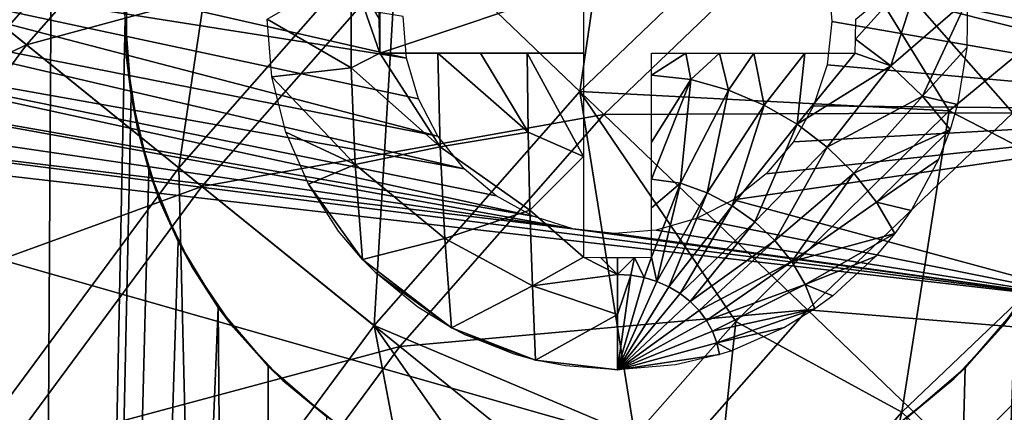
# Model space of a CAD drawing. Header units: millimetres. Extents: x -208 to -25, y 23 to 205.
# Tile 400 of 635: x -136.73 to -130.53, y 127.75 to 130.22. Entities that reach past the tile are written whole.
import ezdxf

# ---------------------------------------------------------------- set-up
doc = ezdxf.new("R2010")
doc.units = ezdxf.units.MM
doc.header["$LTSCALE"] = 65.185185
for name, color, linetype in [('136', 7, 'CONTINUOUS'), ('29', 7, 'CONTINUOUS'), ('511', 7, 'CONTINUOUS'), ('512', 7, 'CONTINUOUS'), ('513', 7, 'CONTINUOUS'), ('528', 7, 'CONTINUOUS'), ('530', 7, 'CONTINUOUS'), ('540', 7, 'CONTINUOUS'), ('546', 7, 'CONTINUOUS'), ('547', 7, 'CONTINUOUS')]:
    doc.layers.add(name, color=color, linetype=linetype)

msp = doc.modelspace()

# ---------------------------------------------------------------- linework, layer by layer
at = {"layer": '136', "linetype": 'CONTINUOUS'}
for points in [[(-138.431, 130.9214, -148.76), (-138.5544, 130.6519, -148.76), (-134.2914, 129.9797, -148.76), (-138.431, 130.9214, -148.76)], [(-134.3128, 130.2408, -148.76), (-138.431, 130.9214, -148.76), (-134.2914, 129.9797, -148.76), (-134.3128, 130.2408, -148.76)], [(-128.0342, 130.0985, -148.76), (-127.9845, 130.2825, -148.76), (-131.8328, 130.962, -148.76), (-128.0342, 130.0985, -148.76)], [(-131.7112, 130.726, -148.76), (-128.0342, 130.0985, -148.76), (-131.8328, 130.962, -148.76), (-131.7112, 130.726, -148.76)], [(-128.1173, 129.9282, -148.76), (-128.0342, 130.0985, -148.76), (-131.7112, 130.726, -148.76), (-128.1173, 129.9282, -148.76)], [(-131.6364, 130.4704, -148.76), (-128.1173, 129.9282, -148.76), (-131.7112, 130.726, -148.76), (-131.6364, 130.4704, -148.76)], [(-138.5544, 130.6519, -148.76), (-138.7164, 130.3995, -148.76), (-134.095, 129.4881, -148.76), (-138.5544, 130.6519, -148.76)], [(-134.2914, 129.9797, -148.76), (-138.5544, 130.6519, -148.76), (-134.2166, 129.7241, -148.76), (-134.2914, 129.9797, -148.76)], [(-134.2166, 129.7241, -148.76), (-138.5544, 130.6519, -148.76), (-134.095, 129.4881, -148.76), (-134.2166, 129.7241, -148.76)], [(-128.2309, 129.7767, -148.76), (-128.1173, 129.9282, -148.76), (-131.6364, 130.4704, -148.76), (-128.2309, 129.7767, -148.76)], [(-128.3721, 129.6485, -148.76), (-128.2309, 129.7767, -148.76), (-131.6364, 130.4704, -148.76), (-128.3721, 129.6485, -148.76)], [(-131.615, 130.2093, -148.76), (-128.3721, 129.6485, -148.76), (-131.6364, 130.4704, -148.76), (-131.615, 130.2093, -148.76)], [(-138.7164, 130.3995, -148.76), (-138.917, 130.1689, -148.76), (-133.9298, 129.2827, -148.76), (-138.7164, 130.3995, -148.76)], [(-134.095, 129.4881, -148.76), (-138.7164, 130.3995, -148.76), (-133.9298, 129.2827, -148.76), (-134.095, 129.4881, -148.76)], [(-131.6448, 129.9381, -148.76), (-128.3721, 129.6485, -148.76), (-131.615, 130.2093, -148.76), (-131.6448, 129.9381, -148.76)], [(-138.917, 130.1689, -148.76), (-139.1458, 129.972, -148.76), (-133.4973, 128.9858, -148.76), (-138.917, 130.1689, -148.76)], [(-133.9298, 129.2827, -148.76), (-138.917, 130.1689, -148.76), (-133.7288, 129.1127, -148.76), (-133.9298, 129.2827, -148.76)], [(-133.7288, 129.1127, -148.76), (-138.917, 130.1689, -148.76), (-133.4973, 128.9858, -148.76), (-133.7288, 129.1127, -148.76)], [(-139.1458, 129.972, -148.76), (-139.4033, 129.8084, -148.76), (-133.2457, 128.9049, -148.76), (-139.1458, 129.972, -148.76)], [(-133.4973, 128.9858, -148.76), (-139.1458, 129.972, -148.76), (-133.2457, 128.9049, -148.76), (-133.4973, 128.9858, -148.76)], [(-131.73, 129.6801, -148.76), (-128.3721, 129.6485, -148.76), (-131.6448, 129.9381, -148.76), (-131.73, 129.6801, -148.76)], [(-139.4033, 129.8084, -148.76), (-139.6788, 129.685, -148.76), (-133.2457, 128.9049, -148.76), (-139.4033, 129.8084, -148.76)], [(-139.9729, 129.6015, -148.76), (-129.837, 128.4407, -148.76), (-139.6788, 129.685, -148.76), (-139.9729, 129.6015, -148.76)], [(-139.6788, 129.685, -148.76), (-129.837, 128.4407, -148.76), (-133.2457, 128.9049, -148.76), (-139.6788, 129.685, -148.76)], [(-131.8567, 129.4527, -148.76), (-128.3721, 129.6485, -148.76), (-131.73, 129.6801, -148.76), (-131.8567, 129.4527, -148.76)], [(-129.837, 128.4407, -148.76), (-128.3721, 129.6485, -148.76), (-132.2343, 129.0892, -148.76), (-129.837, 128.4407, -148.76)], [(-132.2343, 129.0892, -148.76), (-128.3721, 129.6485, -148.76), (-132.0284, 129.2526, -148.76), (-132.2343, 129.0892, -148.76)], [(-132.0284, 129.2526, -148.76), (-128.3721, 129.6485, -148.76), (-131.8567, 129.4527, -148.76), (-132.0284, 129.2526, -148.76)], [(-131.1796, 127.0982, -148.76), (-129.837, 128.4407, -148.76), (-139.9729, 129.6015, -148.76), (-131.1796, 127.0982, -148.76)], [(-133.7477, 125.4026, -148.76), (-131.1796, 127.0982, -148.76), (-139.9729, 129.6015, -148.76), (-133.7477, 125.4026, -148.76)], [(-132.4676, 128.9701, -148.76), (-129.837, 128.4407, -148.76), (-132.2343, 129.0892, -148.76), (-132.4676, 128.9701, -148.76)], [(-132.7196, 128.8974, -148.76), (-129.837, 128.4407, -148.76), (-132.4676, 128.9701, -148.76), (-132.7196, 128.8974, -148.76)], [(-133.2457, 128.9049, -148.76), (-129.837, 128.4407, -148.76), (-132.9828, 128.8762, -148.76), (-133.2457, 128.9049, -148.76)], [(-132.9828, 128.8762, -148.76), (-129.837, 128.4407, -148.76), (-132.7196, 128.8974, -148.76), (-132.9828, 128.8762, -148.76)]]:
    msp.add_3dface(points, dxfattribs=at)
at = {"layer": '29', "linetype": 'CONTINUOUS'}
msp.add_3dface([(-139.1996, 128.5949, -148.76), (-140.4091, 126.5523, -148.76), (-133.8911, 125.0813, -148.76), (-139.1996, 128.5949, -148.76)], dxfattribs=at)
at = {"layer": '511', "linetype": 'CONTINUOUS'}
for points in [[(-134.6409, 130.5314, -164.7604), (-134.6409, 129.9188, -164.7604), (-135.1699, 130.2251, -164.547), (-134.6409, 130.5314, -164.7604)], [(-134.4639, 130.2251, -164.8297), (-134.4607, 130.0101, -164.8258), (-134.6409, 130.5314, -164.7604), (-134.4639, 130.2251, -164.8297)], [(-134.6409, 130.5314, -164.7604), (-134.4607, 130.0101, -164.8258), (-134.6409, 129.9188, -164.7604), (-134.6409, 130.5314, -164.7604)], [(-135.1699, 130.2251, -164.547), (-134.6409, 129.9188, -164.7604), (-135.1399, 129.8624, -164.547), (-135.1699, 130.2251, -164.547)], [(-134.4607, 130.0101, -164.8258), (-134.0811, 129.4219, -164.8669), (-134.6409, 129.9188, -164.7604), (-134.4607, 130.0101, -164.8258)], [(-134.0947, 130.0101, -164.9257), (-134.0811, 129.4219, -164.8669), (-134.4607, 130.0101, -164.8258), (-134.0947, 130.0101, -164.9257)], [(-134.0947, 130.0101, -164.9257), (-133.5269, 129.5136, -164.977), (-134.0811, 129.4219, -164.8669), (-134.0947, 130.0101, -164.9257)], [(-133.8272, 130.0101, -164.9802), (-133.5269, 129.5136, -164.977), (-134.0947, 130.0101, -164.9257), (-133.8272, 130.0101, -164.9802)], [(-133.5322, 130.0101, -165.0229), (-133.5269, 129.5136, -164.977), (-133.8272, 130.0101, -164.9802), (-133.5322, 130.0101, -165.0229)], [(-133.5322, 130.0101, -165.0229), (-133.1789, 129.3618, -164.9802), (-133.5269, 129.5136, -164.977), (-133.5322, 130.0101, -165.0229)], [(-133.1789, 130.0101, -165.0507), (-133.1789, 129.3618, -164.9802), (-133.5322, 130.0101, -165.0229), (-133.1789, 130.0101, -165.0507)], [(-134.6409, 129.9188, -164.7604), (-134.6158, 129.3108, -164.6898), (-135.1399, 129.8624, -164.547), (-134.6409, 129.9188, -164.7604)], [(-134.6409, 129.9188, -164.7604), (-134.0811, 129.4219, -164.8669), (-134.6158, 129.3108, -164.6898), (-134.6409, 129.9188, -164.7604)], [(-135.1399, 129.8624, -164.547), (-134.6158, 129.3108, -164.6898), (-135.052, 129.5133, -164.547), (-135.1399, 129.8624, -164.547)], [(-135.052, 129.5133, -164.547), (-134.6158, 129.3108, -164.6898), (-134.9102, 129.1866, -164.547), (-135.052, 129.5133, -164.547)], [(-133.5269, 129.5136, -164.977), (-133.5161, 129.0242, -164.8822), (-134.0811, 129.4219, -164.8669), (-133.5269, 129.5136, -164.977)], [(-133.5269, 129.5136, -164.977), (-133.1789, 129.3618, -164.9802), (-133.5161, 129.0242, -164.8822), (-133.5269, 129.5136, -164.977)], [(-134.0811, 129.4219, -164.8669), (-134.0518, 128.8449, -164.741), (-134.6158, 129.3108, -164.6898), (-134.0811, 129.4219, -164.8669)], [(-134.0811, 129.4219, -164.8669), (-133.5161, 129.0242, -164.8822), (-134.0518, 128.8449, -164.741), (-134.0811, 129.4219, -164.8669)], [(-134.6158, 129.3108, -164.6898), (-134.5698, 128.7126, -164.547), (-134.9102, 129.1866, -164.547), (-134.6158, 129.3108, -164.6898)], [(-134.6158, 129.3108, -164.6898), (-134.0518, 128.8449, -164.741), (-134.5698, 128.7126, -164.547), (-134.6158, 129.3108, -164.6898)], [(-133.1789, 129.3618, -164.9802), (-133.1789, 128.7282, -164.8258), (-133.5161, 129.0242, -164.8822), (-133.1789, 129.3618, -164.9802)], [(-134.9102, 129.1866, -164.547), (-134.5698, 128.7126, -164.547), (-134.7202, 128.8901, -164.547), (-134.9102, 129.1866, -164.547)], [(-133.5161, 129.0242, -164.8822), (-133.4997, 128.5468, -164.7394), (-134.0518, 128.8449, -164.741), (-133.5161, 129.0242, -164.8822)], [(-133.5161, 129.0242, -164.8822), (-133.1789, 128.7282, -164.8258), (-133.4997, 128.5468, -164.7394), (-133.5161, 129.0242, -164.8822)], [(-134.0518, 128.8449, -164.741), (-134.0097, 128.2827, -164.547), (-134.5698, 128.7126, -164.547), (-134.0518, 128.8449, -164.741)], [(-134.0518, 128.8449, -164.741), (-133.4997, 128.5468, -164.7394), (-134.0097, 128.2827, -164.547), (-134.0518, 128.8449, -164.741)], [(-134.5698, 128.7126, -164.547), (-134.0097, 128.2827, -164.547), (-134.4883, 128.6304, -164.547), (-134.5698, 128.7126, -164.547)], [(-133.4997, 128.5468, -164.7394), (-133.1789, 128.7282, -164.8258), (-132.9639, 128.6189, -164.795), (-133.4997, 128.5468, -164.7394)], [(-133.1789, 128.7282, -164.8258), (-133.0714, 128.7259, -164.8287), (-132.9639, 128.6189, -164.795), (-133.1789, 128.7282, -164.8258)], [(-133.0714, 128.7259, -164.8287), (-132.9639, 128.7251, -164.8297), (-132.9639, 128.6189, -164.795), (-133.0714, 128.7259, -164.8287)], [(-134.4883, 128.6304, -164.547), (-134.0097, 128.2827, -164.547), (-134.2216, 128.4127, -164.547), (-134.4883, 128.6304, -164.547)], [(-132.9639, 128.3667, -164.7018), (-133.4997, 128.5468, -164.7394), (-132.9639, 128.6189, -164.795), (-132.9639, 128.3667, -164.7018)], [(-133.4997, 128.5468, -164.7394), (-133.4793, 128.0801, -164.547), (-134.0097, 128.2827, -164.547), (-133.4997, 128.5468, -164.7394)], [(-133.4793, 128.0801, -164.547), (-133.4997, 128.5468, -164.7394), (-132.9639, 128.3667, -164.7018), (-133.4793, 128.0801, -164.547)], [(-132.9639, 128.019, -164.547), (-133.4793, 128.0801, -164.547), (-132.9639, 128.3667, -164.7018), (-132.9639, 128.019, -164.547)], [(-134.0097, 128.2827, -164.547), (-133.4793, 128.0801, -164.547), (-133.928, 128.2408, -164.547), (-134.0097, 128.2827, -164.547)], [(-133.928, 128.2408, -164.547), (-133.4793, 128.0801, -164.547), (-133.6152, 128.1174, -164.547), (-133.928, 128.2408, -164.547)], [(-133.2913, 128.0435, -164.547), (-133.4793, 128.0801, -164.547), (-132.9639, 128.019, -164.547), (-133.2913, 128.0435, -164.547)]]:
    msp.add_3dface(points, dxfattribs=at)
at = {"layer": '512', "linetype": 'CONTINUOUS'}
for points in [[(-131.4639, 130.2251, -164.8297), (-131.0364, 130.5779, -164.66), (-131.4649, 130.1, -164.8284), (-131.4639, 130.2251, -164.8297)], [(-131.4649, 130.1, -164.8284), (-131.0364, 130.5779, -164.66), (-131.2421, 129.9306, -164.7449), (-131.4649, 130.1, -164.8284)], [(-131.0364, 130.5779, -164.66), (-130.7614, 130.3501, -164.547), (-131.2421, 129.9306, -164.7449), (-131.0364, 130.5779, -164.66)], [(-131.2421, 129.9306, -164.7449), (-130.7614, 130.3501, -164.547), (-131.0439, 129.7396, -164.6511), (-131.2421, 129.9306, -164.7449)], [(-130.7614, 130.3501, -164.547), (-130.765, 130.0474, -164.547), (-131.0439, 129.7396, -164.6511), (-130.7614, 130.3501, -164.547)], [(-131.4649, 130.1, -164.8284), (-131.2421, 129.9306, -164.7449), (-131.467, 130.0101, -164.8258), (-131.4649, 130.1, -164.8284)], [(-132.7489, 130.0101, -165.0507), (-132.5346, 130.0101, -165.0369), (-132.7489, 129.8718, -165.0429), (-132.7489, 130.0101, -165.0507)], [(-132.7489, 129.8718, -165.0429), (-132.5346, 130.0101, -165.0369), (-132.5015, 129.8459, -165.0241), (-132.7489, 129.8718, -165.0429)], [(-132.5346, 130.0101, -165.0369), (-132.321, 130.0101, -165.0138), (-132.5015, 129.8459, -165.0241), (-132.5346, 130.0101, -165.0369)], [(-132.5015, 129.8459, -165.0241), (-132.321, 130.0101, -165.0138), (-132.2654, 129.778, -164.9907), (-132.5015, 129.8459, -165.0241)], [(-132.321, 130.0101, -165.0138), (-132.1064, 130.0101, -164.9812), (-132.2654, 129.778, -164.9907), (-132.321, 130.0101, -165.0138)], [(-132.2654, 129.778, -164.9907), (-132.1064, 130.0101, -164.9812), (-132.0412, 129.6833, -164.9442), (-132.2654, 129.778, -164.9907)], [(-132.1064, 130.0101, -164.9812), (-131.7856, 130.0101, -164.9144), (-132.0412, 129.6833, -164.9442), (-132.1064, 130.0101, -164.9812)], [(-132.0412, 129.6833, -164.9442), (-131.7856, 130.0101, -164.9144), (-131.8325, 129.5632, -164.8851), (-132.0412, 129.6833, -164.9442)], [(-131.7856, 130.0101, -164.9144), (-131.467, 130.0101, -164.8258), (-131.8325, 129.5632, -164.8851), (-131.7856, 130.0101, -164.9144)], [(-131.467, 130.0101, -164.8258), (-131.2421, 129.9306, -164.7449), (-131.8325, 129.5632, -164.8851), (-131.467, 130.0101, -164.8258)], [(-131.0439, 129.7396, -164.6511), (-130.765, 130.0474, -164.547), (-130.8242, 129.688, -164.547), (-131.0439, 129.7396, -164.6511)], [(-131.8325, 129.5632, -164.8851), (-131.2421, 129.9306, -164.7449), (-131.643, 129.4199, -164.8147), (-131.8325, 129.5632, -164.8851)], [(-131.2421, 129.9306, -164.7449), (-131.0439, 129.7396, -164.6511), (-131.643, 129.4199, -164.8147), (-131.2421, 129.9306, -164.7449)], [(-132.7489, 129.8718, -165.0429), (-132.5015, 129.8459, -165.0241), (-132.7489, 129.4516, -164.9951), (-132.7489, 129.8718, -165.0429)], [(-132.5015, 129.8459, -165.0241), (-132.7489, 129.2183, -164.9529), (-132.7489, 129.4516, -164.9951), (-132.5015, 129.8459, -165.0241)], [(-132.5671, 129.1934, -164.9363), (-132.7489, 129.2183, -164.9529), (-132.5015, 129.8459, -165.0241), (-132.5671, 129.1934, -164.9363)], [(-132.5671, 129.1934, -164.9363), (-132.5015, 129.8459, -165.0241), (-132.2654, 129.778, -164.9907), (-132.5671, 129.1934, -164.9363)], [(-132.3987, 129.1324, -164.9063), (-132.5671, 129.1934, -164.9363), (-132.2654, 129.778, -164.9907), (-132.3987, 129.1324, -164.9063)], [(-132.3987, 129.1324, -164.9063), (-132.2654, 129.778, -164.9907), (-132.0412, 129.6833, -164.9442), (-132.3987, 129.1324, -164.9063)], [(-131.643, 129.4199, -164.8147), (-131.0439, 129.7396, -164.6511), (-131.4758, 129.2557, -164.734), (-131.643, 129.4199, -164.8147)], [(-131.0439, 129.7396, -164.6511), (-130.8702, 129.5303, -164.547), (-131.4758, 129.2557, -164.734), (-131.0439, 129.7396, -164.6511)], [(-130.8702, 129.5303, -164.547), (-131.0439, 129.7396, -164.6511), (-130.8242, 129.688, -164.547), (-130.8702, 129.5303, -164.547)], [(-132.2415, 129.0507, -164.8661), (-132.3987, 129.1324, -164.9063), (-132.0412, 129.6833, -164.9442), (-132.2415, 129.0507, -164.8661)], [(-132.2415, 129.0507, -164.8661), (-132.0412, 129.6833, -164.9442), (-131.8325, 129.5632, -164.8851), (-132.2415, 129.0507, -164.8661)], [(-132.0987, 128.95, -164.8166), (-132.2415, 129.0507, -164.8661), (-131.8325, 129.5632, -164.8851), (-132.0987, 128.95, -164.8166)], [(-132.0987, 128.95, -164.8166), (-131.8325, 129.5632, -164.8851), (-131.643, 129.4199, -164.8147), (-132.0987, 128.95, -164.8166)], [(-131.4758, 129.2557, -164.734), (-130.8702, 129.5303, -164.547), (-131.3337, 129.0735, -164.6443), (-131.4758, 129.2557, -164.734)], [(-130.8702, 129.5303, -164.547), (-130.942, 129.3426, -164.547), (-131.3337, 129.0735, -164.6443), (-130.8702, 129.5303, -164.547)], [(-131.9731, 128.8323, -164.7588), (-132.0987, 128.95, -164.8166), (-131.643, 129.4199, -164.8147), (-131.9731, 128.8323, -164.7588)], [(-131.9731, 128.8323, -164.7588), (-131.643, 129.4199, -164.8147), (-131.4758, 129.2557, -164.734), (-131.9731, 128.8323, -164.7588)], [(-131.3337, 129.0735, -164.6443), (-130.942, 129.3426, -164.547), (-131.1155, 129.0209, -164.547), (-131.3337, 129.0735, -164.6443)], [(-131.8671, 128.7, -164.6937), (-131.9731, 128.8323, -164.7588), (-131.4758, 129.2557, -164.734), (-131.8671, 128.7, -164.6937)], [(-131.8671, 128.7, -164.6937), (-131.4758, 129.2557, -164.734), (-131.3337, 129.0735, -164.6443), (-131.8671, 128.7, -164.6937)], [(-132.7489, 129.2183, -164.9529), (-132.5671, 129.1934, -164.9363), (-132.7489, 129.0384, -164.9124), (-132.7489, 129.2183, -164.9529)], [(-132.7489, 129.0384, -164.9124), (-132.5671, 129.1934, -164.9363), (-132.7489, 128.7282, -164.8258), (-132.7489, 129.0384, -164.9124)], [(-132.5671, 129.1934, -164.9363), (-132.7163, 128.5747, -164.7733), (-132.7489, 128.7282, -164.8258), (-132.5671, 129.1934, -164.9363)], [(-132.3987, 129.1324, -164.9063), (-132.7163, 128.5747, -164.7733), (-132.5671, 129.1934, -164.9363), (-132.3987, 129.1324, -164.9063)], [(-132.6404, 128.5412, -164.7568), (-132.7163, 128.5747, -164.7733), (-132.3987, 129.1324, -164.9063), (-132.6404, 128.5412, -164.7568)], [(-132.2415, 129.0507, -164.8661), (-132.6404, 128.5412, -164.7568), (-132.3987, 129.1324, -164.9063), (-132.2415, 129.0507, -164.8661)], [(-131.8671, 128.7, -164.6937), (-131.3337, 129.0735, -164.6443), (-131.2179, 128.8768, -164.547), (-131.8671, 128.7, -164.6937)], [(-131.2179, 128.8768, -164.547), (-131.3337, 129.0735, -164.6443), (-131.1155, 129.0209, -164.547), (-131.2179, 128.8768, -164.547)], [(-132.57, 128.499, -164.7361), (-132.6404, 128.5412, -164.7568), (-132.2415, 129.0507, -164.8661), (-132.57, 128.499, -164.7361)], [(-132.0987, 128.95, -164.8166), (-132.57, 128.499, -164.7361), (-132.2415, 129.0507, -164.8661), (-132.0987, 128.95, -164.8166)], [(-132.5064, 128.449, -164.7115), (-132.57, 128.499, -164.7361), (-132.0987, 128.95, -164.8166), (-132.5064, 128.449, -164.7115)], [(-131.9731, 128.8323, -164.7588), (-132.5064, 128.449, -164.7115), (-132.0987, 128.95, -164.8166), (-131.9731, 128.8323, -164.7588)], [(-131.783, 128.5555, -164.6227), (-131.8671, 128.7, -164.6937), (-131.2179, 128.8768, -164.547), (-131.783, 128.5555, -164.6227)], [(-131.783, 128.5555, -164.6227), (-131.2179, 128.8768, -164.547), (-131.3401, 128.7318, -164.547), (-131.783, 128.5555, -164.6227)], [(-132.4505, 128.392, -164.6835), (-132.5064, 128.449, -164.7115), (-131.9731, 128.8323, -164.7588), (-132.4505, 128.392, -164.6835)], [(-131.8671, 128.7, -164.6937), (-132.4505, 128.392, -164.6835), (-131.9731, 128.8323, -164.7588), (-131.8671, 128.7, -164.6937)], [(-132.8795, 128.6139, -164.7925), (-132.9639, 128.6189, -164.795), (-132.8564, 128.7259, -164.8287), (-132.8795, 128.6139, -164.7925)], [(-132.9639, 128.6189, -164.795), (-132.9639, 128.7251, -164.8297), (-132.8564, 128.7259, -164.8287), (-132.9639, 128.6189, -164.795)], [(-132.7965, 128.5991, -164.7853), (-132.8795, 128.6139, -164.7925), (-132.8564, 128.7259, -164.8287), (-132.7965, 128.5991, -164.7853)], [(-132.7489, 128.7282, -164.8258), (-132.7965, 128.5991, -164.7853), (-132.8564, 128.7259, -164.8287), (-132.7489, 128.7282, -164.8258)], [(-132.7163, 128.5747, -164.7733), (-132.7965, 128.5991, -164.7853), (-132.7489, 128.7282, -164.8258), (-132.7163, 128.5747, -164.7733)], [(-132.4034, 128.3289, -164.6524), (-132.4505, 128.392, -164.6835), (-131.8671, 128.7, -164.6937), (-132.4034, 128.3289, -164.6524)], [(-131.783, 128.5555, -164.6227), (-132.4034, 128.3289, -164.6524), (-131.8671, 128.7, -164.6937), (-131.783, 128.5555, -164.6227)], [(-131.783, 128.5555, -164.6227), (-131.3401, 128.7318, -164.547), (-131.6089, 128.4842, -164.547), (-131.783, 128.5555, -164.6227)], [(-132.9639, 128.3667, -164.7018), (-132.9639, 128.6189, -164.795), (-132.8795, 128.6139, -164.7925), (-132.9639, 128.3667, -164.7018)], [(-132.9639, 128.019, -164.547), (-132.8795, 128.6139, -164.7925), (-132.7965, 128.5991, -164.7853), (-132.9639, 128.019, -164.547)], [(-132.9639, 128.019, -164.547), (-132.9639, 128.3667, -164.7018), (-132.8795, 128.6139, -164.7925), (-132.9639, 128.019, -164.547)], [(-132.9639, 128.019, -164.547), (-132.7965, 128.5991, -164.7853), (-132.7163, 128.5747, -164.7733), (-132.9639, 128.019, -164.547)], [(-132.9639, 128.019, -164.547), (-132.7163, 128.5747, -164.7733), (-132.6404, 128.5412, -164.7568), (-132.9639, 128.019, -164.547)], [(-132.9639, 128.019, -164.547), (-132.6404, 128.5412, -164.7568), (-132.57, 128.499, -164.7361), (-132.9639, 128.019, -164.547)], [(-132.3659, 128.2609, -164.619), (-132.4034, 128.3289, -164.6524), (-131.783, 128.5555, -164.6227), (-132.3659, 128.2609, -164.619)], [(-131.7214, 128.4022, -164.547), (-132.3659, 128.2609, -164.619), (-131.783, 128.5555, -164.6227), (-131.7214, 128.4022, -164.547)], [(-131.7214, 128.4022, -164.547), (-131.783, 128.5555, -164.6227), (-131.6089, 128.4842, -164.547), (-131.7214, 128.4022, -164.547)], [(-132.9639, 128.019, -164.547), (-132.57, 128.499, -164.7361), (-132.5064, 128.449, -164.7115), (-132.9639, 128.019, -164.547)], [(-132.9639, 128.019, -164.547), (-132.5064, 128.449, -164.7115), (-132.4505, 128.392, -164.6835), (-132.9639, 128.019, -164.547)], [(-132.9639, 128.019, -164.547), (-132.4505, 128.392, -164.6835), (-132.4034, 128.3289, -164.6524), (-132.9639, 128.019, -164.547)], [(-132.3386, 128.189, -164.5836), (-132.3659, 128.2609, -164.619), (-131.7214, 128.4022, -164.547), (-132.3386, 128.189, -164.5836)], [(-131.912, 128.2859, -164.547), (-132.3386, 128.189, -164.5836), (-131.7214, 128.4022, -164.547), (-131.912, 128.2859, -164.547)], [(-132.9639, 128.019, -164.547), (-132.4034, 128.3289, -164.6524), (-132.3659, 128.2609, -164.619), (-132.9639, 128.019, -164.547)], [(-132.9639, 128.019, -164.547), (-132.3659, 128.2609, -164.619), (-132.3386, 128.189, -164.5836), (-132.9639, 128.019, -164.547)], [(-132.2456, 128.1392, -164.547), (-132.3386, 128.189, -164.5836), (-131.912, 128.2859, -164.547), (-132.2456, 128.1392, -164.547)], [(-132.9639, 128.019, -164.547), (-132.3386, 128.189, -164.5836), (-132.3216, 128.1146, -164.547), (-132.9639, 128.019, -164.547)], [(-132.3216, 128.1146, -164.547), (-132.3386, 128.189, -164.5836), (-132.2456, 128.1392, -164.547), (-132.3216, 128.1146, -164.547)], [(-132.9639, 128.019, -164.547), (-132.3216, 128.1146, -164.547), (-132.5997, 128.0493, -164.547), (-132.9639, 128.019, -164.547)]]:
    msp.add_3dface(points, dxfattribs=at)
at = {"layer": '513', "linetype": 'CONTINUOUS'}
for points in [[(-134.4607, 130.0101, -164.8258), (-134.4639, 130.2251, -164.8297), (-134.4607, 130.4401, -164.8258), (-134.4607, 130.0101, -164.8258)], [(-133.1789, 130.0101, -163.2554), (-134.4607, 130.0101, -164.8258), (-133.1789, 130.4401, -163.2554), (-133.1789, 130.0101, -163.2554)], [(-134.4607, 130.0101, -164.8258), (-134.4607, 130.4401, -164.8258), (-133.1789, 130.4401, -163.2554), (-134.4607, 130.0101, -164.8258)]]:
    msp.add_3dface(points, dxfattribs=at)
at = {"layer": '528', "linetype": 'CONTINUOUS'}
for points in [[(-129.4303, 130.846, 27.6164), (-129.7788, 129.0821, 25.5508), (-130.8769, 129.6481, 27.6163), (-129.4303, 130.846, 27.6164)], [(-130.8769, 129.6481, 27.6163), (-131.1729, 127.7528, 25.5508), (-132.2182, 128.3224, 27.6163), (-130.8769, 129.6481, 27.6163)], [(-129.7788, 129.0821, 25.5508), (-131.1729, 127.7528, 25.5508), (-130.8769, 129.6481, 27.6163), (-129.7788, 129.0821, 25.5508)], [(-129.7788, 129.0821, 25.5508), (-130.4579, 127.0711, 23.3991), (-131.1729, 127.7528, 25.5508), (-129.7788, 129.0821, 25.5508)], [(-132.2182, 128.3224, 27.6163), (-132.4343, 126.2971, 25.5508), (-132.8549, 127.6032, 27.6163), (-132.2182, 128.3224, 27.6163)], [(-131.1729, 127.7528, 25.5508), (-132.4343, 126.2971, 25.5508), (-132.2182, 128.3224, 27.6163), (-131.1729, 127.7528, 25.5508)], [(-131.1729, 127.7528, 25.5508), (-131.6577, 125.6864, 23.3991), (-132.4343, 126.2971, 25.5508), (-131.1729, 127.7528, 25.5508)], [(-130.4579, 127.0711, 23.3991), (-131.6577, 125.6864, 23.3991), (-131.1729, 127.7528, 25.5508), (-130.4579, 127.0711, 23.3991)]]:
    msp.add_3dface(points, dxfattribs=at)
at = {"layer": '530', "linetype": 'CONTINUOUS'}
for points in [[(-137.7413, 130.9169, 35.9796), (-136.2119, 132.6545, 35.9796), (-136.8107, 130.1655, 33.6882), (-137.7413, 130.9169, 35.9796)], [(-136.8107, 130.1655, 33.6882), (-136.2119, 132.6545, 35.9796), (-135.3485, 131.827, 33.6882), (-136.8107, 130.1655, 33.6882)], [(-134.3423, 130.8626, 31.5115), (-132.8298, 132.3122, 31.5115), (-133.2011, 129.7689, 29.4664), (-134.3423, 130.8626, 31.5115)], [(-133.2011, 129.7689, 29.4664), (-132.8298, 132.3122, 31.5115), (-131.7855, 131.1257, 29.4664), (-133.2011, 129.7689, 29.4664)], [(-136.8107, 130.1655, 33.6882), (-135.3485, 131.827, 33.6882), (-135.7264, 129.2899, 31.5115), (-136.8107, 130.1655, 33.6882)], [(-135.7264, 129.2899, 31.5115), (-135.3485, 131.827, 33.6882), (-134.3423, 130.8626, 31.5115), (-135.7264, 129.2899, 31.5115)], [(-136.6842, 130.0633, 63.2777), (-135.231, 131.7144, 63.2777), (-137.6342, 130.8304, 60.9996), (-136.6842, 130.0633, 63.2777)], [(-136.6842, 130.0633, 63.2777), (-134.2076, 130.7335, 65.439), (-135.231, 131.7144, 63.2777), (-136.6842, 130.0633, 63.2777)], [(-130.8769, 129.6481, 27.6163), (-133.2011, 129.7689, 29.4664), (-131.7855, 131.1257, 29.4664), (-130.8769, 129.6481, 27.6163)], [(-129.4303, 130.846, 27.6164), (-130.8769, 129.6481, 27.6163), (-131.7855, 131.1257, 29.4664), (-129.4303, 130.846, 27.6164)], [(-133.0503, 129.6243, 67.4665), (-131.6475, 130.9688, 67.4665), (-134.2076, 130.7335, 65.439), (-133.0503, 129.6243, 67.4665)], [(-133.0503, 129.6243, 67.4665), (-130.4742, 129.6357, 69.3445), (-131.6475, 130.9688, 67.4665), (-133.0503, 129.6243, 67.4665)], [(-130.4742, 129.6357, 69.3445), (-129.0797, 130.7617, 69.3445), (-131.6475, 130.9688, 67.4665), (-130.4742, 129.6357, 69.3445)], [(-135.7264, 129.2899, 31.5115), (-134.3423, 130.8626, 31.5115), (-134.4966, 128.297, 29.4664), (-135.7264, 129.2899, 31.5115)], [(-134.4966, 128.297, 29.4664), (-134.3423, 130.8626, 31.5115), (-133.2011, 129.7689, 29.4664), (-134.4966, 128.297, 29.4664)], [(-139.0038, 128.9787, 60.9996), (-136.6842, 130.0633, 63.2777), (-137.6342, 130.8304, 60.9996), (-139.0038, 128.9787, 60.9996)], [(-135.5812, 129.1728, 65.439), (-134.2076, 130.7335, 65.439), (-136.6842, 130.0633, 63.2777), (-135.5812, 129.1728, 65.439)], [(-135.5812, 129.1728, 65.439), (-133.0503, 129.6243, 67.4665), (-134.2076, 130.7335, 65.439), (-135.5812, 129.1728, 65.439)], [(-136.9721, 127.6056, 31.5115), (-136.8107, 130.1655, 33.6882), (-135.7264, 129.2899, 31.5115), (-136.9721, 127.6056, 31.5115)], [(-137.9921, 128.2949, 63.2777), (-136.6842, 130.0633, 63.2777), (-139.0038, 128.9787, 60.9996), (-137.9921, 128.2949, 63.2777)], [(-137.9921, 128.2949, 63.2777), (-135.5812, 129.1728, 65.439), (-136.6842, 130.0633, 63.2777), (-137.9921, 128.2949, 63.2777)], [(-132.8549, 127.6032, 27.6163), (-134.4966, 128.297, 29.4664), (-133.2011, 129.7689, 29.4664), (-132.8549, 127.6032, 27.6163)], [(-130.8769, 129.6481, 27.6163), (-132.2182, 128.3224, 27.6163), (-133.2011, 129.7689, 29.4664), (-130.8769, 129.6481, 27.6163)], [(-132.2182, 128.3224, 27.6163), (-132.8549, 127.6032, 27.6163), (-133.2011, 129.7689, 29.4664), (-132.2182, 128.3224, 27.6163)], [(-134.3341, 128.1657, 67.4665), (-133.0503, 129.6243, 67.4665), (-135.5812, 129.1728, 65.439), (-134.3341, 128.1657, 67.4665)], [(-134.3341, 128.1657, 67.4665), (-131.7682, 128.3956, 69.3445), (-133.0503, 129.6243, 67.4665), (-134.3341, 128.1657, 67.4665)], [(-131.7682, 128.3956, 69.3445), (-130.4742, 129.6357, 69.3445), (-133.0503, 129.6243, 67.4665), (-131.7682, 128.3956, 69.3445)], [(-131.7682, 128.3956, 69.3445), (-129.1959, 128.1833, 71.0583), (-130.4742, 129.6357, 69.3445), (-131.7682, 128.3956, 69.3445)], [(-136.9721, 127.6056, 31.5115), (-135.7264, 129.2899, 31.5115), (-135.6625, 126.7205, 29.4664), (-136.9721, 127.6056, 31.5115)], [(-135.6625, 126.7205, 29.4664), (-135.7264, 129.2899, 31.5115), (-134.4966, 128.297, 29.4664), (-135.6625, 126.7205, 29.4664)], [(-136.8176, 127.5011, 65.439), (-135.5812, 129.1728, 65.439), (-137.9921, 128.2949, 63.2777), (-136.8176, 127.5011, 65.439)], [(-136.8176, 127.5011, 65.439), (-134.3341, 128.1657, 67.4665), (-135.5812, 129.1728, 65.439), (-136.8176, 127.5011, 65.439)], [(-132.9524, 127.0501, 69.3445), (-131.7682, 128.3956, 69.3445), (-134.3341, 128.1657, 67.4665), (-132.9524, 127.0501, 69.3445)], [(-132.9524, 127.0501, 69.3445), (-130.3713, 127.0568, 71.0583), (-131.7682, 128.3956, 69.3445), (-132.9524, 127.0501, 69.3445)], [(-130.3713, 127.0568, 71.0583), (-129.1959, 128.1833, 71.0583), (-131.7682, 128.3956, 69.3445), (-130.3713, 127.0568, 71.0583)], [(-134.0635, 126.0329, 27.6163), (-135.6625, 126.7205, 29.4664), (-134.4966, 128.297, 29.4664), (-134.0635, 126.0329, 27.6163)], [(-132.8549, 127.6032, 27.6163), (-133.4719, 126.8392, 27.6163), (-134.4966, 128.297, 29.4664), (-132.8549, 127.6032, 27.6163)], [(-133.4719, 126.8392, 27.6163), (-134.0635, 126.0329, 27.6163), (-134.4966, 128.297, 29.4664), (-133.4719, 126.8392, 27.6163)], [(-135.4895, 126.6035, 67.4665), (-134.3341, 128.1657, 67.4665), (-136.8176, 127.5011, 65.439), (-135.4895, 126.6035, 67.4665)], [(-135.4895, 126.6035, 67.4665), (-132.9524, 127.0501, 69.3445), (-134.3341, 128.1657, 67.4665), (-135.4895, 126.6035, 67.4665)]]:
    msp.add_3dface(points, dxfattribs=at)
at = {"layer": '540', "linetype": 'CONTINUOUS'}
for points in [[(-136.0547, 129.9862, -162.26), (-136.0639, 130.2323, -167.76), (-136.0558, 130.4494, -162.26), (-136.0547, 129.9862, -162.26)], [(-136.0267, 129.7472, -167.76), (-136.0639, 130.2323, -167.76), (-136.0547, 129.9862, -162.26), (-136.0267, 129.7472, -167.76)], [(-135.9845, 129.528, -162.26), (-136.0267, 129.7472, -167.76), (-136.0547, 129.9862, -162.26), (-135.9845, 129.528, -162.26)], [(-135.9146, 129.2751, -167.76), (-136.0267, 129.7472, -167.76), (-135.9845, 129.528, -162.26), (-135.9146, 129.2751, -167.76)], [(-135.8466, 129.0849, -162.26), (-135.9146, 129.2751, -167.76), (-135.9845, 129.528, -162.26), (-135.8466, 129.0849, -162.26)], [(-135.7301, 128.8258, -167.76), (-135.9146, 129.2751, -167.76), (-135.8466, 129.0849, -162.26), (-135.7301, 128.8258, -167.76)], [(-135.6445, 128.668, -162.26), (-135.7301, 128.8258, -167.76), (-135.8466, 129.0849, -162.26), (-135.6445, 128.668, -162.26)], [(-135.477, 128.4103, -167.76), (-135.7301, 128.8258, -167.76), (-135.6445, 128.668, -162.26), (-135.477, 128.4103, -167.76)], [(-135.3834, 128.287, -162.26), (-135.477, 128.4103, -167.76), (-135.6445, 128.668, -162.26), (-135.3834, 128.287, -162.26)], [(-135.1642, 128.0413, -167.76), (-135.477, 128.4103, -167.76), (-135.3834, 128.287, -162.26), (-135.1642, 128.0413, -167.76)], [(-135.0708, 127.9511, -162.26), (-135.1642, 128.0413, -167.76), (-135.3834, 128.287, -162.26), (-135.0708, 127.9511, -162.26)], [(-134.7965, 127.725, -167.76), (-135.1642, 128.0413, -167.76), (-135.0708, 127.9511, -162.26), (-134.7965, 127.725, -167.76)], [(-134.7107, 127.6641, -162.26), (-134.7965, 127.725, -167.76), (-135.0708, 127.9511, -162.26), (-134.7107, 127.6641, -162.26)]]:
    msp.add_3dface(points, dxfattribs=at)
at = {"layer": '546', "linetype": 'CONTINUOUS'}
for points in [[(-137.8773, 130.7135, -167.76), (-136.5184, 132.2989, -167.76), (-137.8714, 128.1841, -167.76), (-137.8773, 130.7135, -167.76)], [(-137.8714, 128.1841, -167.76), (-136.5184, 132.2989, -167.76), (-136.7245, 97.8168, -167.76), (-137.8714, 128.1841, -167.76)], [(-136.5184, 132.2989, -167.76), (-136.0639, 130.2323, -167.76), (-136.7245, 97.8168, -167.76), (-136.5184, 132.2989, -167.76)], [(-136.0639, 130.2323, -167.76), (-136.0267, 129.7472, -167.76), (-136.7245, 97.8168, -167.76), (-136.0639, 130.2323, -167.76)], [(-129.781, 91.7098, -167.76), (-131.7171, 92.9952, -167.76), (-129.8639, 130.2178, -167.76), (-129.781, 91.7098, -167.76)], [(-129.8639, 130.2178, -167.76), (-131.7171, 92.9952, -167.76), (-129.9034, 129.7324, -167.76), (-129.8639, 130.2178, -167.76)], [(-136.0267, 129.7472, -167.76), (-135.9146, 129.2751, -167.76), (-136.7245, 97.8168, -167.76), (-136.0267, 129.7472, -167.76)], [(-129.9034, 129.7324, -167.76), (-131.7171, 92.9952, -167.76), (-130.0182, 129.26, -167.76), (-129.9034, 129.7324, -167.76)], [(-135.9146, 129.2751, -167.76), (-135.7301, 128.8258, -167.76), (-136.7245, 97.8168, -167.76), (-135.9146, 129.2751, -167.76)], [(-130.0182, 129.26, -167.76), (-131.7171, 92.9952, -167.76), (-130.2054, 128.8107, -167.76), (-130.0182, 129.26, -167.76)], [(-135.7301, 128.8258, -167.76), (-135.477, 128.4103, -167.76), (-136.7245, 97.8168, -167.76), (-135.7301, 128.8258, -167.76)], [(-130.2054, 128.8107, -167.76), (-131.7171, 92.9952, -167.76), (-130.4607, 128.3966, -167.76), (-130.2054, 128.8107, -167.76)], [(-136.7245, 97.8168, -167.76), (-135.477, 128.4103, -167.76), (-135.2035, 96.0612, -167.76), (-136.7245, 97.8168, -167.76)], [(-135.477, 128.4103, -167.76), (-135.1642, 128.0413, -167.76), (-135.2035, 96.0612, -167.76), (-135.477, 128.4103, -167.76)], [(-130.4607, 128.3966, -167.76), (-131.7171, 92.9952, -167.76), (-130.7743, 128.0306, -167.76), (-130.4607, 128.3966, -167.76)], [(-138.079, 99.6986, -167.76), (-137.8714, 128.1841, -167.76), (-136.7245, 97.8168, -167.76), (-138.079, 99.6986, -167.76)], [(-135.1642, 128.0413, -167.76), (-134.7965, 127.725, -167.76), (-135.2035, 96.0612, -167.76), (-135.1642, 128.0413, -167.76)], [(-130.7743, 128.0306, -167.76), (-131.7171, 92.9952, -167.76), (-131.1411, 127.7178, -167.76), (-130.7743, 128.0306, -167.76)]]:
    msp.add_3dface(points, dxfattribs=at)
at = {"layer": '547', "linetype": 'CONTINUOUS'}
for points in [[(-130.2748, 128.6828, -162.26), (-130.4607, 128.3966, -167.76), (-130.5341, 128.3, -162.26), (-130.2748, 128.6828, -162.26)], [(-130.4607, 128.3966, -167.76), (-130.7743, 128.0306, -167.76), (-130.5341, 128.3, -162.26), (-130.4607, 128.3966, -167.76)], [(-130.5341, 128.3, -162.26), (-130.7743, 128.0306, -167.76), (-130.8464, 127.961, -162.26), (-130.5341, 128.3, -162.26)], [(-130.7743, 128.0306, -167.76), (-131.1411, 127.7178, -167.76), (-130.8464, 127.961, -162.26), (-130.7743, 128.0306, -167.76)], [(-130.8464, 127.961, -162.26), (-131.1411, 127.7178, -167.76), (-131.2076, 127.6706, -162.26), (-130.8464, 127.961, -162.26)]]:
    msp.add_3dface(points, dxfattribs=at)

doc.saveas('drawing.dxf')
